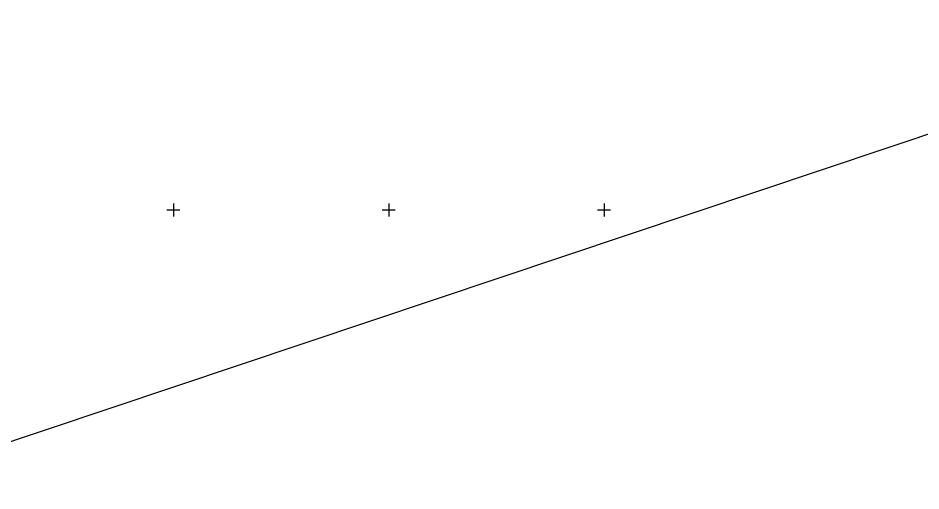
# Model space of a CAD drawing. Extents: x 469981 to 472086, y 246785 to 247785.
# Drawn here: x 471613.9 to 471823.6, y 247334.7 to 247444.6 of the extents above; entities that cross this region are included whole.
import ezdxf

# ---------------------------------------------------------------- set-up
doc = ezdxf.new("R2010")
doc.units = 0
for name, color, linetype in [('GEOD_ELEM_####_####_#', 7, 'Continuous'), ('RAMI_PLAN_####_TKST_#', 7, 'Continuous'), ('RELJ_NOGA_####_####_#', 7, 'Continuous'), ('RELJ_NOGL_####_####_#', 7, 'Continuous')]:
    doc.layers.add(name, color=color, linetype=linetype)

msp = doc.modelspace()

# ---------------------------------------------------------------- linework, layer by layer
at = {"layer": 'GEOD_ELEM_####_####_#'}
for p, q in [((471650, 247401.5), (471650, 247400)), ((471700, 247401.5), (471700, 247400)), ((471750, 247401.5), (471750, 247400)), ((471648.5, 247400), (471650, 247400)), ((471650, 247400), (471650, 247398.5)), ((471650, 247400), (471651.5, 247400)), ((471698.5, 247400), (471700, 247400)), ((471700, 247400), (471700, 247398.5)), ((471700, 247400), (471701.5, 247400)), ((471748.5, 247400), (471750, 247400)), ((471750, 247400), (471750, 247398.5)), ((471750, 247400), (471751.5, 247400))]:
    msp.add_line(p, q, dxfattribs=at)
at = {"layer": 'RAMI_PLAN_####_TKST_#'}
msp.add_lwpolyline([(472086.15, 247505.1), (471575.09, 247333.79), (471481.34, 247613.5), (471992.39, 247784.8)], close=True, dxfattribs=at)
at = {"layer": 'RELJ_NOGA_####_####_#'}
for points in [[(471341.93, 247360.74), (471344.51, 247356.26), (471349.95, 247353.75), (471355.9, 247354.99), (471376.69, 247368.01), (471396.06, 247380.32), (471444.05, 247411.05), (471471.48, 247428.43), (471497.59, 247445.1), (471529.06, 247465.66), (471552.02, 247480.39), (471579.85, 247498.34), (471608.29, 247516.96), (471640.01, 247537.43), (471663.53, 247552.84), (471700.31, 247577.15), (471731.58, 247597), (471755.89, 247610.64), (471758.96, 247612.21)], [(471398.63, 247372.11), (471402.43, 247374.78), (471425.59, 247389.13), (471450.06, 247404.81), (471474.14, 247419.97), (471503.22, 247438.68), (471533.57, 247458.24), (471556.87, 247473.39), (471582.76, 247490.01), (471614.04, 247510.51), (471643.17, 247529.24), (471669.12, 247546.6), (471690.76, 247560.62), (471694.71, 247563.16)]]:
    msp.add_spline(points, degree=3, dxfattribs=at)
at = {"layer": 'RELJ_NOGL_####_####_#'}
for points in [[(471342.51, 247361.02), (471345.4, 247356.89), (471350.22, 247354.86), (471355.25, 247356.42), (471376.01, 247368.36), (471395.6, 247380.99), (471443.66, 247411.57), (471471.28, 247429.25), (471497.37, 247445.87), (471528.27, 247466.83), (471551.61, 247481.24), (471579.42, 247499.1), (471607.69, 247517.41), (471639.59, 247538.32), (471662.84, 247553.56), (471699.58, 247577.98), (471731.35, 247598.06), (471755.71, 247611.43), (471758.27, 247612.73)], [(471399.82, 247371.52), (471403.25, 247373.92), (471426.14, 247388.27), (471450.97, 247403.91), (471474.46, 247419.14), (471503.7, 247437.9), (471533.87, 247457.48), (471557.48, 247472.58), (471583.18, 247489), (471614.92, 247509.52), (471643.61, 247528.29), (471669.95, 247545.7), (471691.54, 247559.7), (471695.15, 247562.05)]]:
    msp.add_spline(points, degree=3, dxfattribs=at)

doc.saveas('drawing.dxf')
